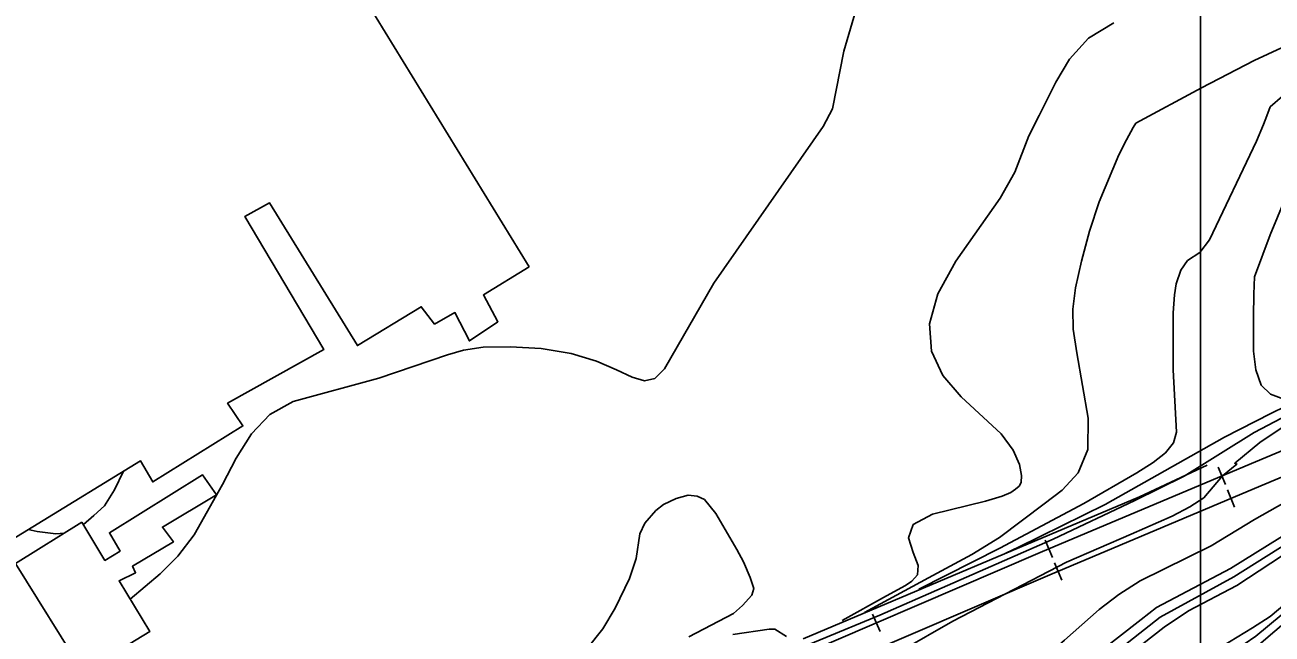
# Model space of a CAD drawing. Extents: x 79600 to 91800, y 75600 to 84400.
# Drawn here: x 82374 to 83038, y 81221 to 81545 of the extents above; entities that cross this region are included whole.
import ezdxf

# ---------------------------------------------------------------- set-up
doc = ezdxf.new("R2010")
doc.units = 0
for name, color, linetype in [('084-085$0$BLDG', 7, 'Continuous'), ('084-085$0$GRID', 7, 'Continuous'), ('084-085$0$INDEX', 7, 'Continuous'), ('084-085$0$INTER', 7, 'Continuous'), ('084-085$0$RR', 7, 'Continuous'), ('084-085$0$WALL', 7, 'Continuous')]:
    doc.layers.add(name, color=color, linetype=linetype)

# ---------------------------------------------------------------- blocks, each defined once
blk = doc.blocks.new('084-085$0$RRTICK100')
blk.add_line((0, -5), (0, 5))

msp = doc.modelspace()

# ---------------------------------------------------------------- linework, layer by layer
at = {"layer": '084-085$0$BLDG'}
for points in [[(82642.18, 81416.5), (82421.62, 81776.27), (82239.33, 81664.11), (82269.66, 81612.06), (82141.27, 81534.14), (82152.1, 81516.95), (82140.79, 81510.5), (82193.89, 81423.92), (82205.35, 81430.99), (82320.2, 81242.81), (82435.11, 81313.19), (82441.71, 81301.89), (82489.73, 81331.73), (82481.56, 81343.81), (82532.85, 81372.58), (82490.73, 81443.37), (82503.9, 81450.6), (82550.71, 81374.56), (82584.79, 81395.3), (82591.84, 81386.01), (82602.68, 81392.15), (82610.4, 81377.11), (82625.57, 81387.32), (82617.86, 81401.57)], [(82403.91, 81280.5), (82368.6, 81258.51), (82404.57, 81200.59), (82440.04, 81222.12), (82423.7, 81249.22), (82432.54, 81253.48), (82430.96, 81257.04), (82452.65, 81269.93), (82446.84, 81277.82), (82475.65, 81294.95), (82468.12, 81305.78), (82418.57, 81274.84), (82424.22, 81265.08), (82416.17, 81260.06)]]:
    msp.add_lwpolyline(points, close=True, dxfattribs=at)
at = {"layer": '084-085$0$GRID'}
msp.add_line((83000, 84000), (83000, 80000), dxfattribs=at)
at = {"layer": '084-085$0$INDEX'}
for points in [[(82429.65, 81239.36), (82445.55, 81252.96), (82455.07, 81262.37), (82463.66, 81273.7), (82478.81, 81300.5), (82486.11, 81314.58), (82494.23, 81327.53), (82504.13, 81337.89), (82516.49, 81344.75), (82562.08, 81357.21), (82598.68, 81369.62), (82607.19, 81372.19), (82617.67, 81373.68), (82632.05, 81374), (82648.59, 81372.96), (82664.64, 81370.36), (82678.07, 81366.27), (82688.76, 81361.67), (82697.13, 81357.8), (82703.67, 81355.87), (82709.14, 81356.95), (82714.42, 81362.1), (82740.75, 81407.84), (82799, 81491.32), (82803.83, 81500.8), (82809.86, 81531.42), (82816.1, 81552.6)], [(82358.59, 81016.93), (82402.08, 81044.65), (82434.09, 81064.27), (82459.64, 81078.27), (82475.14, 81084.94), (82486.28, 81091.8), (82505.33, 81101.13), (82544.46, 81112.53), (82557.44, 81116.64), (82634.39, 81150.4), (82695.09, 81175.07), (82735.64, 81193.37), (82765.62, 81204.52), (82829.12, 81230.88), (82921.55, 81271.48), (82965.1, 81291.95), (82991.32, 81304.9), (83028.61, 81328.31), (83057.68, 81343.54)], [(82254.91, 80904.05), (82382.07, 80939.02), (82501.04, 80975.83), (82546.84, 80990.84), (82650.69, 81032.01), (82742.43, 81074.54), (82763.5, 81084.25), (82785.64, 81095.73), (82854.97, 81135.33), (82872.78, 81145.71), (82911.76, 81171.14), (82959.58, 81207.89), (82980.66, 81224.58), (82993.53, 81233.26), (83019.4, 81246.79), (83055.54, 81270.57), (83097.05, 81295.39), (83109.33, 81302.54), (83126.18, 81309.59), (83138.04, 81314.37)], [(82373.38, 80885.36), (82403.33, 80915.54), (82522.03, 80953.74), (82562.73, 80967.38), (82583.86, 80974.82), (82628.35, 80994.13), (82682.75, 81015.3), (82753.47, 81047.23), (82788.92, 81065), (82840.07, 81094.04), (82865.94, 81108.97), (82904.11, 81134.04), (82934.06, 81154.84), (82990.98, 81198.75), (83011.32, 81214.13), (83027.79, 81224.18), (83037.05, 81230.22), (83074.72, 81261.89), (83108.67, 81286.9), (83117.53, 81291.82)]]:
    msp.add_lwpolyline(points, dxfattribs=at)
at = {"layer": '084-085$0$INTER'}
for points in [[(82809.1, 81228.01), (82832.67, 81241.26), (82842.74, 81246.74), (82846.26, 81248.95), (82849.12, 81252.35), (82849.56, 81257.43), (82846.83, 81264.36), (82844.42, 81272.07), (82846.89, 81279.2), (82857.16, 81284.67), (82885.4, 81291.74), (82894.26, 81294.26), (82899, 81296.36), (82901.51, 81298.08), (82903.3, 81299.59), (82904.45, 81301.69), (82904.68, 81305.32), (82903.57, 81311.16), (82900.27, 81318.8), (82893.81, 81327.58), (82872.55, 81347.25), (82862.71, 81358.71), (82856.75, 81371.68), (82855.63, 81386.2), (82859.97, 81402.25), (82869.69, 81419.57), (82893.3, 81453.23), (82901, 81467.04), (82908.6, 81486.38), (82914, 81497.3), (82922.84, 81514.95), (82930.15, 81527.17), (82940.38, 81538.38), (82953.75, 81546.56)], [(82820.96, 81232.33), (82855.1, 81250.88), (82878.08, 81263.18), (82892.89, 81272.34), (82916.64, 81290.19), (82926.27, 81297.5), (82934.76, 81306.67), (82939.89, 81319.21), (82940.21, 81335.83), (82934.05, 81370.66), (82932.1, 81383.36), (82931.93, 81394), (82933.46, 81405.4), (82936.57, 81419.6), (82940.89, 81435.51), (82946.01, 81451.21), (82956.55, 81476.2), (82960.57, 81484.17), (82964.17, 81490.73), (82965.6, 81493.07), (83000.62, 81511.99), (83028.62, 81526.55), (83050.48, 81536.71)], [(82849.89, 81244.77), (82893.02, 81266.55), (82937.83, 81290.34), (82966.13, 81306.75), (82974.71, 81312.23), (82981.37, 81317.44), (82985.62, 81322.7), (82987.21, 81328.49), (82985.46, 81361.72), (82985.46, 81391.98), (82986.08, 81401.59), (82987.03, 81407.54), (82989.6, 81414.8), (82993.04, 81419.92), (82999.69, 81424.28), (83004.87, 81430.95), (83029.8, 81483.58), (83033.56, 81492.38), (83035.37, 81497.04), (83037.21, 81501.76), (83043.78, 81507.49)], [(83043.07, 81346.54), (83037.33, 81348.74), (83032.37, 81353.55), (83029.46, 81361.62), (83028.27, 81371.59), (83028.27, 81390.07), (83028.45, 81401.99), (83028.8, 81411.19), (83037.15, 81433.64), (83057.49, 81482.87)], [(82896.34, 81264.01), (82903.1, 81267.17), (82949.14, 81289.94), (83012.81, 81325.68), (83037.54, 81338.42), (83045.48, 81342.28)], [(82251.84, 80914.36), (82256.6, 80915.86), (82358.48, 80943.94), (82501.33, 80987.4), (82538.99, 80999.75), (82619, 81031.33), (82648.38, 81042.82), (82750.48, 81091.12), (82768.76, 81099.59), (82868.3, 81155.79), (82906.41, 81180.25), (82968.44, 81228.54), (82976.53, 81234.91), (83016.04, 81255.84), (83068.65, 81288.5), (83119.76, 81317.01), (83124.62, 81319.36), (83149.4, 81326.86)], [(82812.34, 81195.66), (82867.98, 81227.64), (82928.67, 81259.23), (82963, 81274.15), (82984.93, 81283.66), (82994.4, 81288.66), (83001.71, 81293.48), (83011.78, 81305.22), (83019.39, 81311.43), (83018.27, 81311.88), (83031.63, 81322.91), (83043.98, 81331.28)], [(82253.55, 80908.62), (82377.95, 80943.6), (82493.84, 80979.35), (82538.74, 80993.9), (82561.31, 81001.93), (82649.54, 81037.41), (82751.95, 81085.34), (82776.34, 81097.08), (82863.17, 81146.43), (82900.73, 81170.23), (82915.19, 81179.84), (82978.6, 81229.75), (83017.72, 81251.32), (83053.72, 81273.97), (83096.89, 81298.58), (83110.94, 81306.11), (83140.81, 81317.42)], [(82352.83, 80948.09), (82449.1, 80978.35), (82496.51, 80991.67), (82539.23, 81005.6), (82617.66, 81036.65), (82647.23, 81048.22), (82760.37, 81102.07), (82772.15, 81107.77), (82835.24, 81143.97), (82859.53, 81157.23), (82868.58, 81162.24), (82875.23, 81167.15), (82902.34, 81195.6), (82927.51, 81217.5), (82945.99, 81233.86), (82956.47, 81241.94), (82967.86, 81249.18), (83005.77, 81267.92), (83028.8, 81281.82), (83072.55, 81306.61)], [(82404.68, 81279.23), (82410.26, 81284.03), (82415.88, 81289.16), (82421.33, 81297.68), (82426.03, 81307.63)], [(82673.25, 81213.17), (82681.58, 81223.58), (82688.11, 81234.57), (82695.75, 81250.51), (82699.25, 81261.05), (82701.2, 81274.2), (82703.84, 81279.95), (82709.83, 81286.6), (82713.86, 81289.88), (82720.54, 81293.12), (82727.06, 81294.8), (82731.8, 81294.4), (82735.65, 81292.55), (82741.66, 81285.01), (82752.87, 81265.92), (82756.46, 81259.26), (82759.95, 81251.02), (82762.01, 81245.15), (82760.9, 81241.49), (82756.03, 81235.99), (82751.22, 81231.75), (82727.41, 81219.42)], [(82375.21, 81276.51), (82379.99, 81275.49), (82389.96, 81274.31), (82394.4, 81274.57)], [(82311.24, 80857.1), (82406.74, 80883.31), (82424.03, 80887.68), (82444.82, 80893.93), (82448.78, 80895.46), (82452.5, 80897.72), (82454.96, 80901.15), (82453.36, 80920.57), (82453.66, 80923.53), (82456.13, 80927.01), (82522.55, 80948.14), (82564.3, 80962.13), (82585.93, 80969.63), (82629.69, 80988.81), (82672.21, 81005.16), (82695.05, 81014.37), (82755.67, 81041.76), (82791.02, 81059.65), (82861.42, 81099.71), (82897.59, 81123.13), (82920.92, 81138.93), (83004.71, 81202.65), (83029.47, 81219.65), (83077.24, 81259.28)], [(83031.15, 81215.13), (83079.76, 81256.67)], [(82750.84, 81220.65), (82770.07, 81223.43), (82773.24, 81223.47), (82779.47, 81219.61)]]:
    msp.add_lwpolyline(points, dxfattribs=at)
at = {"layer": '084-085$0$RR'}
for points in [[(83149.84, 81362.64), (83111.23, 81346.7), (83071.22, 81330.27), (83023.77, 81310.38), (82914.6, 81264.29), (82761.56, 81198.65), (82659.06, 81155.71), (82566.95, 81117.5), (82518.41, 81097.45), (82460.87, 81075.01), (82398.52, 81051.14), (82336.16, 81028.82), (82262.31, 81003.64), (82228.57, 80992.66)], [(83150.85, 81349.9), (83116.18, 81334.67), (83076.2, 81318.27), (83028.81, 81298.4), (82919.69, 81252.33), (82766.63, 81186.68), (82664.06, 81143.71), (82571.91, 81105.49), (82523.26, 81085.39), (82465.56, 81062.89), (82403.04, 81038.95), (82340.45, 81016.55), (82266.42, 80991.3), (82232.27, 80980.19)]]:
    msp.add_lwpolyline(points, dxfattribs=at)
at = {"layer": '084-085$0$WALL'}
msp.add_lwpolyline([(82788.19, 81218.37), (82967.51, 81294), (83003.64, 81310.87)], dxfattribs=at)

# ---------------------------------------------------------------- block references
at = {"layer": '084-085$0$RR'}
for p, rotation in [((83011.31, 81305.12), -157.11073519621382), ((83016.27, 81293.11), -157.11073519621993), ((82919.18, 81266.23), -157.11073519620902), ((82924.14, 81254.21), -157.1107351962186), ((82827.27, 81226.83), -156.78369969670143)]:
    msp.add_blockref('084-085$0$RRTICK100', p, dxfattribs=dict(at, rotation=rotation))

doc.saveas('drawing.dxf')
